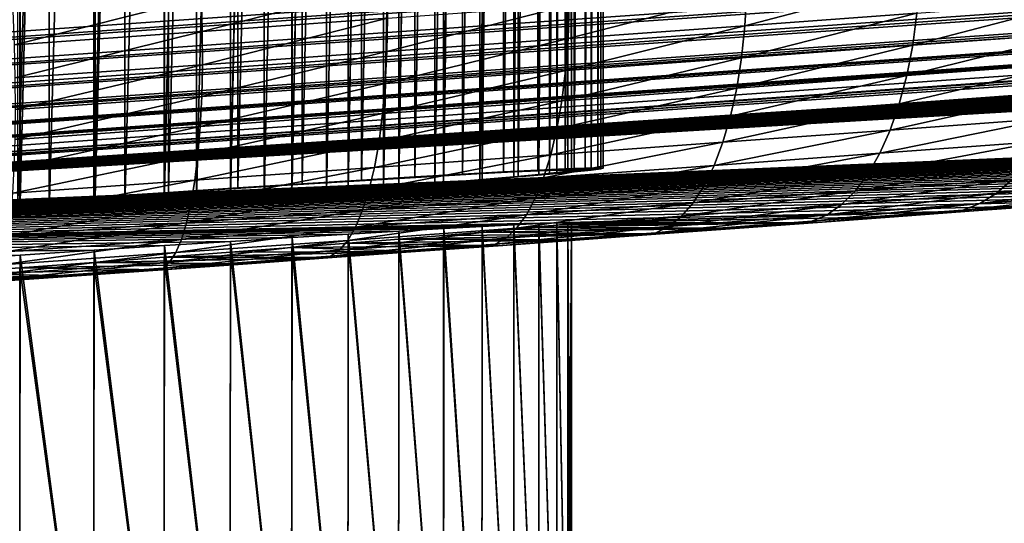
# Model space of a CAD drawing. Header units: metres. Extents: x -46 to 104, y -30 to 30.
# Tile 379 of 656: x 23.134 to 24.679, y -9.552 to -8.762. Entities that reach past the tile are written whole.
import ezdxf

# ---------------------------------------------------------------- set-up
doc = ezdxf.new("R2010")
doc.units = ezdxf.units.M
doc.layers.add('solid_26_000_502_XXX', color=7, linetype='CONTINUOUS')

msp = doc.modelspace()

# ---------------------------------------------------------------- linework, layer by layer
at = {"layer": 'solid_26_000_502_XXX'}
for points in [[(23.013302, -9.077154, 290.590576), (23.133917, -4.5, 290.640533), (23.134338, -9.06837, 290.640747)], [(23.135044, -9.048452, 293.358948), (23.133917, -4.5, 293.359467), (23.014088, -9.056498, 293.409149)], [(23.134338, -9.06837, 290.640747), (23.133917, -4.5, 290.640533), (23.249987, -4.5, 290.700958)], [(23.135044, -9.048452, 293.358948), (23.249987, -4.5, 293.299042), (23.133917, -4.5, 293.359467)], [(23.134338, -9.06837, 290.640747), (23.249987, -4.5, 290.700958), (23.250517, -9.059848, 290.701263)], [(23.251133, -9.040822, 293.29837), (23.249987, -4.5, 293.299042), (23.135044, -9.048452, 293.358948)], [(23.250517, -9.059848, 290.701263), (23.249987, -4.5, 290.700958), (23.360352, -4.5, 290.771271)], [(23.251133, -9.040822, 293.29837), (23.360352, -4.5, 293.228729), (23.249987, -4.5, 293.299042)], [(23.250517, -9.059848, 290.701263), (23.360352, -4.5, 290.771271), (23.36095, -9.051654, 290.771698)], [(23.361471, -9.033664, 293.227936), (23.360352, -4.5, 293.228729), (23.251133, -9.040822, 293.29837)], [(23.36095, -9.051654, 290.771698), (23.360352, -4.5, 290.771271), (23.464169, -4.5, 290.850922)], [(23.361471, -9.033664, 293.227936), (23.464169, -4.5, 293.149078), (23.360352, -4.5, 293.228729)], [(23.36095, -9.051654, 290.771698), (23.464169, -4.5, 290.850922), (23.464798, -9.043849, 290.85144)], [(23.465223, -9.027031, 293.148193), (23.464169, -4.5, 293.149078), (23.361471, -9.033664, 293.227936)], [(23.464798, -9.043849, 290.85144), (23.464169, -4.5, 290.850922), (23.560648, -4.5, 290.939331)], [(23.465223, -9.027031, 293.148193), (23.560648, -4.5, 293.060669), (23.464169, -4.5, 293.149078)], [(23.464798, -9.043849, 290.85144), (23.560648, -4.5, 290.939331), (23.56127, -9.036492, 290.939941)], [(23.561604, -9.020975, 293.059723), (23.560648, -4.5, 293.060669), (23.465223, -9.027031, 293.148193)], [(23.56127, -9.036492, 290.939941), (23.560648, -4.5, 290.939331), (23.649055, -4.5, 291.035797)], [(23.561604, -9.020975, 293.059723), (23.649055, -4.5, 292.964203), (23.560648, -4.5, 293.060669)], [(23.56127, -9.036492, 290.939941), (23.649055, -4.5, 291.035797), (23.649635, -9.029642, 291.036499)], [(23.649887, -9.015541, 292.963196), (23.649055, -4.5, 292.964203), (23.561604, -9.020975, 293.059723)], [(23.649635, -9.029642, 291.036499), (23.649055, -4.5, 291.035797), (23.728718, -4.5, 291.139618)], [(23.649887, -9.015541, 292.963196), (23.728718, -4.5, 292.860382), (23.649055, -4.5, 292.964203)], [(23.649635, -9.029642, 291.036499), (23.728718, -4.5, 291.139618), (23.729229, -9.023347, 291.14035)], [(23.729408, -9.01077, 292.859406), (23.728718, -4.5, 292.860382), (23.649887, -9.015541, 292.963196)], [(23.729229, -9.023347, 291.14035), (23.728718, -4.5, 291.139618), (23.799028, -4.5, 291.25)], [(23.729408, -9.01077, 292.859406), (23.799028, -4.5, 292.75), (23.728718, -4.5, 292.860382)], [(23.729229, -9.023347, 291.14035), (23.799028, -4.5, 291.25), (23.799454, -9.017657, 291.250732)], [(23.799572, -9.006697, 292.749084), (23.799028, -4.5, 292.75), (23.729408, -9.01077, 292.859406)], [(23.799454, -9.017657, 291.250732), (23.799028, -4.5, 291.25), (23.859455, -4.5, 291.366058)], [(23.799572, -9.006697, 292.749084), (23.859455, -4.5, 292.633942), (23.799028, -4.5, 292.75)], [(23.799454, -9.017657, 291.250732), (23.859455, -4.5, 291.366058), (23.859781, -9.012613, 291.36676)], [(23.859852, -9.003352, 292.633087), (23.859455, -4.5, 292.633942), (23.799572, -9.006697, 292.749084)], [(23.859781, -9.012613, 291.36676), (23.859455, -4.5, 291.366058), (23.909534, -4.5, 291.486969)], [(23.859852, -9.003352, 292.633087), (23.909534, -4.5, 292.513031), (23.859455, -4.5, 292.633942)], [(23.859781, -9.012613, 291.36676), (23.909534, -4.5, 291.486969), (23.909761, -9.008254, 291.487579)], [(23.909798, -9.000762, 292.512329), (23.909534, -4.5, 292.513031), (23.859852, -9.003352, 292.633087)], [(23.909761, -9.008254, 291.487579), (23.909534, -4.5, 291.486969), (23.948885, -4.5, 291.611755)], [(23.909798, -9.000762, 292.512329), (23.948885, -4.5, 292.388245), (23.909534, -4.5, 292.513031)], [(23.909761, -9.008254, 291.487579), (23.948885, -4.5, 291.611755), (23.949022, -9.004613, 291.612274)], [(23.949038, -8.998944, 292.387665), (23.948885, -4.5, 292.388245), (23.909798, -9.000762, 292.512329)], [(23.949022, -9.004613, 291.612274), (23.948885, -4.5, 291.611755), (23.977211, -4.5, 291.739532)], [(23.949038, -8.998944, 292.387665), (23.977211, -4.5, 292.260468), (23.948885, -4.5, 292.388245)], [(23.949022, -9.004613, 291.612274), (23.977211, -4.5, 291.739532), (23.977274, -9.001716, 291.739868)], [(23.97728, -8.997912, 292.260101), (23.977211, -4.5, 292.260468), (23.949038, -8.998944, 292.387665)], [(23.977274, -9.001716, 291.739868), (23.977211, -4.5, 291.739532), (23.994291, -4.5, 291.869263)], [(23.97728, -8.997912, 292.260101), (23.994291, -4.5, 292.130737), (23.977211, -4.5, 292.260468)], [(23.977274, -9.001716, 291.739868), (23.994291, -4.5, 291.869263), (23.994308, -8.999583, 291.869446)], [(23.994308, -8.997675, 292.130554), (23.994291, -4.5, 292.130737), (23.97728, -8.997912, 292.260101)], [(23.994308, -8.999583, 291.869446), (23.994291, -4.5, 291.869263), (24, -4.5, 292)], [(24, -8.998234, 292), (24, -4.5, 292), (23.994291, -4.5, 292.130737)], [(24, -8.998234, 292), (23.994291, -4.5, 292.130737), (23.994308, -8.997675, 292.130554)], [(23.994308, -8.999583, 291.869446), (24, -4.5, 292), (24, -8.998234, 292)], [(23.056019, -9.074457, 290.553162), (23.179398, -4.7, 290.606842), (23.05547, -4.7, 290.552948)], [(23.056019, -9.074457, 290.553162), (23.180155, -9.065429, 290.607208), (23.179398, -4.7, 290.606842)], [(23.131371, -9.048294, 293.415588), (23.130442, -4.7, 293.415985), (23.251379, -4.7, 293.355713)], [(23.25242, -9.040318, 293.355133), (23.131371, -9.048294, 293.415588), (23.251379, -4.7, 293.355713)], [(23.180155, -9.065429, 290.607208), (23.298384, -4.7, 290.671448), (23.179398, -4.7, 290.606842)], [(23.180155, -9.065429, 290.607208), (23.299082, -9.056685, 290.671844), (23.298384, -4.7, 290.671448)], [(23.25242, -9.040318, 293.355133), (23.251379, -4.7, 293.355713), (23.366821, -4.7, 293.284973)], [(23.367708, -9.032818, 293.284363), (23.25242, -9.040318, 293.355133), (23.366821, -4.7, 293.284973)], [(23.299082, -9.056685, 290.671844), (23.411068, -4.7, 290.746033), (23.298384, -4.7, 290.671448)], [(23.299082, -9.056685, 290.671844), (23.411892, -9.048294, 290.746613), (23.411068, -4.7, 290.746033)], [(23.367708, -9.032818, 293.284363), (23.366821, -4.7, 293.284973), (23.475447, -4.7, 293.20459)], [(23.47636, -9.02585, 293.203827), (23.367708, -9.032818, 293.284363), (23.475447, -4.7, 293.20459)], [(23.411892, -9.048294, 290.746613), (23.516827, -4.7, 290.830139), (23.411068, -4.7, 290.746033)], [(23.411892, -9.048294, 290.746613), (23.517725, -9.040318, 290.830933), (23.516827, -4.7, 290.830139)], [(23.47636, -9.02585, 293.203827), (23.475447, -4.7, 293.20459), (23.576658, -4.7, 293.115051)], [(23.577553, -9.019468, 293.114166), (23.47636, -9.02585, 293.203827), (23.576658, -4.7, 293.115051)], [(23.517725, -9.040318, 290.830933), (23.615036, -4.7, 290.92334), (23.516827, -4.7, 290.830139)], [(23.517725, -9.040318, 290.830933), (23.61578, -9.032818, 290.924103), (23.615036, -4.7, 290.92334)], [(23.577553, -9.019468, 293.114166), (23.576658, -4.7, 293.115051), (23.669857, -4.7, 293.016815)], [(23.670525, -9.01372, 293.016052), (23.577553, -9.019468, 293.114166), (23.669857, -4.7, 293.016815)], [(23.61578, -9.032818, 290.924103), (23.704576, -4.7, 291.024567), (23.615036, -4.7, 290.92334)], [(23.61578, -9.032818, 290.924103), (23.705317, -9.02585, 291.025482), (23.704576, -4.7, 291.024567)], [(23.670525, -9.01372, 293.016052), (23.669857, -4.7, 293.016815), (23.753977, -4.7, 292.911072)], [(23.754574, -9.008648, 292.910248), (23.670525, -9.01372, 293.016052), (23.753977, -4.7, 292.911072)], [(23.705317, -9.02585, 291.025482), (23.78496, -4.7, 291.133179), (23.704576, -4.7, 291.024567)], [(23.705317, -9.02585, 291.025482), (23.785656, -9.019468, 291.134216), (23.78496, -4.7, 291.133179)], [(23.754574, -9.008648, 292.910248), (23.753977, -4.7, 292.911072), (23.828566, -4.7, 292.79837)], [(23.829073, -9.004291, 292.797546), (23.754574, -9.008648, 292.910248), (23.828566, -4.7, 292.79837)], [(23.785656, -9.019468, 291.134216), (23.855703, -4.7, 291.248627), (23.78496, -4.7, 291.133179)], [(23.785656, -9.019468, 291.134216), (23.856195, -9.01372, 291.249512), (23.855703, -4.7, 291.248627)], [(23.829073, -9.004291, 292.797546), (23.828566, -4.7, 292.79837), (23.893169, -4.7, 292.679413)], [(23.893461, -9.000681, 292.678802), (23.829073, -9.004291, 292.797546), (23.893169, -4.7, 292.679413)], [(23.856195, -9.01372, 291.249512), (23.915995, -4.7, 291.369568), (23.855703, -4.7, 291.248627)], [(23.856195, -9.01372, 291.249512), (23.916409, -9.008648, 291.370483), (23.915995, -4.7, 291.369568)], [(23.893461, -9.000681, 292.678802), (23.893169, -4.7, 292.679413), (23.94705, -4.7, 292.555481)], [(23.94726, -8.997845, 292.554932), (23.893461, -9.000681, 292.678802), (23.94705, -4.7, 292.555481)], [(23.916409, -9.008648, 291.370483), (23.965527, -4.7, 291.4953), (23.915995, -4.7, 291.369568)], [(23.916409, -9.008648, 291.370483), (23.965847, -9.004291, 291.496216), (23.965527, -4.7, 291.4953)], [(23.94726, -8.997845, 292.554932), (23.94705, -4.7, 292.555481), (23.989931, -4.7, 292.427307)], [(23.990067, -8.995804, 292.426849), (23.94726, -8.997845, 292.554932), (23.989931, -4.7, 292.427307)], [(23.965847, -9.004291, 291.496216), (24.003979, -4.7, 291.625092), (23.965527, -4.7, 291.4953)], [(23.965847, -9.004291, 291.496216), (24.004141, -9.000681, 291.625763), (24.003979, -4.7, 291.625092)], [(23.990067, -8.995804, 292.426849), (23.989931, -4.7, 292.427307), (24.021538, -4.7, 292.295654)], [(24.021561, -8.994574, 292.295563), (23.990067, -8.995804, 292.426849), (24.021538, -4.7, 292.295654)], [(24.004141, -9.000681, 291.625763), (24.030916, -4.7, 291.757538), (24.003979, -4.7, 291.625092)], [(24.004141, -9.000681, 291.625763), (24.031008, -8.997845, 291.758118), (24.030916, -4.7, 291.757538)], [(24.021561, -8.994574, 292.295563), (24.021538, -4.7, 292.295654), (24.04151, -4.7, 292.162018)], [(24.04151, -8.994163, 292.162018), (24.021561, -8.994574, 292.295563), (24.04151, -4.7, 292.162018)], [(24.031008, -8.997845, 291.758118), (24.046219, -4.7, 291.891785), (24.030916, -4.7, 291.757538)], [(24.031008, -8.997845, 291.758118), (24.046253, -8.995804, 291.892273), (24.046219, -4.7, 291.891785)], [(24.04151, -8.994163, 292.162018), (24.04151, -4.7, 292.162018), (24.049763, -4.7, 292.02713)], [(24.049761, -8.994574, 292.027252), (24.04151, -8.994163, 292.162018), (24.049763, -4.7, 292.02713)], [(24.046253, -8.995804, 291.892273), (24.049763, -4.7, 292.02713), (24.046219, -4.7, 291.891785)], [(24.046253, -8.995804, 291.892273), (24.049761, -8.994574, 292.027252), (24.049763, -4.7, 292.02713)], [(20.549871, -8.760135, 315.411865), (20.551447, -8.776664, 315.407928), (53.894402, -6.415613, 318.916534)], [(20.551447, -8.776664, 315.407928), (53.899765, -6.46936, 318.901489), (53.894402, -6.415613, 318.916534)], [(20.551447, -8.776664, 315.407928), (20.555231, -8.813882, 315.39682), (53.899765, -6.46936, 318.901489)], [(20.555231, -8.813882, 315.39682), (20.55682, -8.828589, 315.391541), (53.899765, -6.46936, 318.901489)], [(20.55682, -8.828589, 315.391541), (53.905602, -6.521037, 318.880524), (53.899765, -6.46936, 318.901489)], [(20.55682, -8.828589, 315.391541), (20.561068, -8.865559, 315.375854), (53.905602, -6.521037, 318.880524)], [(20.561068, -8.865559, 315.375854), (20.56263, -8.878366, 315.369598), (53.905602, -6.521037, 318.880524)], [(20.56263, -8.878366, 315.369598), (53.911839, -6.569991, 318.853912), (53.905602, -6.521037, 318.880524)], [(20.56263, -8.878366, 315.369598), (20.567308, -8.914513, 315.349243), (53.911839, -6.569991, 318.853912)], [(20.567308, -8.914513, 315.349243), (20.568802, -8.925397, 315.342316), (53.911839, -6.569991, 318.853912)], [(20.568802, -8.925397, 315.342316), (53.918404, -6.615608, 318.82196), (53.911839, -6.569991, 318.853912)], [(20.568802, -8.925397, 315.342316), (20.573872, -8.960131, 315.317322), (53.918404, -6.615608, 318.82196)], [(20.573872, -8.960131, 315.317322), (20.575266, -8.969121, 315.310059), (53.918404, -6.615608, 318.82196)], [(20.575266, -8.969121, 315.310059), (53.925209, -6.657315, 318.785126), (53.918404, -6.615608, 318.82196)], [(20.575266, -8.969121, 315.310059), (20.580677, -9.001837, 315.280457), (53.925209, -6.657315, 318.785126)], [(20.580677, -9.001837, 315.280457), (20.581944, -9.009012, 315.273224), (53.925209, -6.657315, 318.785126)], [(20.581944, -9.009012, 315.273224), (53.932171, -6.694587, 318.743805), (53.925209, -6.657315, 318.785126)], [(20.581944, -9.009012, 315.273224), (20.587639, -9.039108, 315.239166), (53.932171, -6.694587, 318.743805)], [(20.587639, -9.039108, 315.239166), (20.588755, -9.044595, 315.232208), (53.932171, -6.694587, 318.743805)], [(20.588755, -9.044595, 315.232208), (53.939201, -6.726954, 318.698578), (53.932171, -6.694587, 318.743805)], [(20.588755, -9.044595, 315.232208), (20.594671, -9.071476, 315.193909), (53.939201, -6.726954, 318.698578)], [(20.594671, -9.071476, 315.193909), (20.595619, -9.075441, 315.187531), (53.939201, -6.726954, 318.698578)], [(20.595619, -9.075441, 315.187531), (53.946213, -6.754011, 318.649963), (53.939201, -6.726954, 318.698578)], [(20.595619, -9.075441, 315.187531), (20.601683, -9.098532, 315.145294), (53.946213, -6.754011, 318.649963)], [(20.601683, -9.098532, 315.145294), (20.602451, -9.101183, 315.13974), (53.946213, -6.754011, 318.649963)], [(20.602451, -9.101183, 315.13974), (53.953117, -6.775416, 318.598602), (53.946213, -6.754011, 318.649963)], [(20.602451, -9.101183, 315.13974), (20.608585, -9.119937, 315.093933), (53.953117, -6.775416, 318.598602)], [(20.608585, -9.119937, 315.093933), (20.609173, -9.121511, 315.089386), (53.953117, -6.775416, 318.598602)], [(20.609173, -9.121511, 315.089386), (53.959827, -6.790901, 318.545135), (53.953117, -6.775416, 318.598602)], [(20.609173, -9.121511, 315.089386), (20.615704, -9.136184, 315.037079), (53.959827, -6.790901, 318.545135)], [(20.615704, -9.136184, 315.037079), (20.621962, -9.145024, 314.983459), (53.959827, -6.790901, 318.545135)], [(20.621962, -9.145024, 314.983459), (53.966255, -6.800271, 318.490204), (53.959827, -6.790901, 318.545135)], [(20.621962, -9.145024, 314.983459), (20.627794, -9.147927, 314.929901), (53.966255, -6.800271, 318.490204)], [(53.966255, -6.800271, 318.490204), (20.627794, -9.147927, 314.929901), (53.972324, -6.803407, 318.43457)], [(20.627794, -9.147927, 314.929901), (26.515778, -8.76333, 311.526733), (54.390438, -6.803407, 314.456482)], [(53.972324, -6.803407, 318.43457), (20.627794, -9.147927, 314.929901), (54.390438, -6.803407, 314.456482)], [(24.272505, -8.771157, 287.896301), (24.275517, -8.718885, 287.880432), (24.546427, -8.699117, 288.007477)], [(24.542398, -8.751463, 288.022888), (24.272505, -8.771157, 287.896301), (24.546427, -8.699117, 288.007477)], [(23.420729, -8.780297, 287.611298), (23.419258, -8.726769, 287.600067), (23.710669, -8.705986, 287.670807)], [(23.711424, -8.759565, 287.681885), (23.420729, -8.780297, 287.611298), (23.710669, -8.705986, 287.670807)], [(23.125986, -8.801168, 287.560242), (23.123793, -8.747691, 287.548859), (23.419258, -8.726769, 287.600067)], [(23.420729, -8.780297, 287.611298), (23.125986, -8.801168, 287.560242), (23.419258, -8.726769, 287.600067)], [(23.994806, -8.791261, 287.787994), (23.996775, -8.739064, 287.771729), (24.275517, -8.718885, 287.880432)], [(24.272505, -8.771157, 287.896301), (23.994806, -8.791261, 287.787994), (24.275517, -8.718885, 287.880432)], [(23.710524, -8.811686, 287.698486), (23.711424, -8.759565, 287.681885), (23.996775, -8.739064, 287.771729)], [(23.994806, -8.791261, 287.787994), (23.710524, -8.811686, 287.698486), (23.996775, -8.739064, 287.771729)], [(24.53569, -8.8018, 288.043243), (24.542398, -8.751463, 288.022888), (24.80327, -8.732265, 288.167206)], [(24.795256, -8.782699, 288.186859), (24.53569, -8.8018, 288.043243), (24.80327, -8.732265, 288.167206)], [(23.420918, -8.832339, 287.628174), (23.420729, -8.780297, 287.611298), (23.711424, -8.759565, 287.681885)], [(23.710524, -8.811686, 287.698486), (23.420918, -8.832339, 287.628174), (23.711424, -8.759565, 287.681885)], [(24.267147, -8.821396, 287.917297), (24.272505, -8.771157, 287.896301), (24.542398, -8.751463, 288.022888)], [(24.53569, -8.8018, 288.043243), (24.267147, -8.821396, 287.917297), (24.542398, -8.751463, 288.022888)], [(20.627794, -9.147927, 314.929901), (26.362225, -8.774171, 311.504517), (26.515778, -8.76333, 311.526733)], [(20.627794, -9.147927, 314.929901), (26.209709, -8.785028, 311.470215), (26.362225, -8.774171, 311.504517)], [(23.990839, -8.841398, 287.80954), (23.994806, -8.791261, 287.787994), (24.272505, -8.771157, 287.896301)], [(24.267147, -8.821396, 287.917297), (23.990839, -8.841398, 287.80954), (24.272505, -8.771157, 287.896301)], [(20.627794, -9.147927, 314.929901), (26.059566, -8.795809, 311.423798), (26.209709, -8.785028, 311.470215)], [(23.127279, -8.853132, 287.577301), (23.125986, -8.801168, 287.560242), (23.420729, -8.780297, 287.611298)], [(23.420918, -8.832339, 287.628174), (23.127279, -8.853132, 287.577301), (23.420729, -8.780297, 287.611298)], [(23.707979, -8.861721, 287.72049), (23.710524, -8.811686, 287.698486), (23.994806, -8.791261, 287.787994)], [(23.990839, -8.841398, 287.80954), (23.707979, -8.861721, 287.72049), (23.994806, -8.791261, 287.787994)], [(24.526382, -8.849524, 288.068329), (24.53569, -8.8018, 288.043243), (24.795256, -8.782699, 288.186859)], [(24.78433, -8.830543, 288.21106), (24.526382, -8.849524, 288.068329), (24.795256, -8.782699, 288.186859)], [(20.627794, -9.147927, 314.929901), (25.913067, -8.806422, 311.36554), (26.059566, -8.795809, 311.423798)], [(20.627794, -9.147927, 314.929901), (25.771431, -8.816782, 311.295807), (25.913067, -8.806422, 311.36554)], [(24.25951, -8.868999, 287.943176), (24.267147, -8.821396, 287.917297), (24.53569, -8.8018, 288.043243)], [(24.526382, -8.849524, 288.068329), (24.25951, -8.868999, 287.943176), (24.53569, -8.8018, 288.043243)], [(20.627794, -9.147927, 314.929901), (25.635841, -8.826801, 311.215179), (25.771431, -8.816782, 311.295807)], [(23.419823, -8.882272, 287.650513), (23.420918, -8.832339, 287.628174), (23.710524, -8.811686, 287.698486)], [(23.707979, -8.861721, 287.72049), (23.419823, -8.882272, 287.650513), (23.710524, -8.811686, 287.698486)], [(23.984922, -8.888877, 287.83609), (23.990839, -8.841398, 287.80954), (24.267147, -8.821396, 287.917297)], [(24.25951, -8.868999, 287.943176), (23.984922, -8.888877, 287.83609), (24.267147, -8.821396, 287.917297)], [(20.627794, -9.147927, 314.929901), (25.507198, -8.836411, 311.124268), (25.635841, -8.826801, 311.215179)], [(20.627794, -9.147927, 314.929901), (25.386179, -8.845564, 311.023621), (25.507198, -8.836411, 311.124268)], [(23.127655, -8.90296, 287.599915), (23.127279, -8.853132, 287.577301), (23.420918, -8.832339, 287.628174)], [(23.419823, -8.882272, 287.650513), (23.127655, -8.90296, 287.599915), (23.420918, -8.832339, 287.628174)], [(24.514585, -8.894066, 288.097839), (24.526382, -8.849524, 288.068329), (24.78433, -8.830543, 288.21106)], [(24.770628, -8.875224, 288.239502), (24.514585, -8.894066, 288.097839), (24.78433, -8.830543, 288.21106)], [(20.627794, -9.147927, 314.929901), (25.273434, -8.854208, 310.913696), (25.386179, -8.845564, 311.023621)], [(20.627794, -9.147927, 314.929901), (25.169645, -8.862291, 310.795197), (25.273434, -8.854208, 310.913696)], [(23.703823, -8.909073, 287.747589), (23.707979, -8.861721, 287.72049), (23.990839, -8.841398, 287.80954)], [(23.984922, -8.888877, 287.83609), (23.703823, -8.909073, 287.747589), (23.990839, -8.841398, 287.80954)], [(24.249685, -8.913396, 287.973602), (24.25951, -8.868999, 287.943176), (24.526382, -8.849524, 288.068329)], [(24.514585, -8.894066, 288.097839), (24.249685, -8.913396, 287.973602), (24.526382, -8.849524, 288.068329)], [(20.627794, -9.147927, 314.929901), (25.07551, -8.869761, 310.668915), (25.169645, -8.862291, 310.795197)], [(20.627794, -9.147927, 314.929901), (24.99168, -8.876564, 310.535767), (25.07551, -8.869761, 310.668915)], [(23.417458, -8.929496, 287.67804), (23.419823, -8.882272, 287.650513), (23.707979, -8.861721, 287.72049)], [(23.703823, -8.909073, 287.747589), (23.417458, -8.929496, 287.67804), (23.707979, -8.861721, 287.72049)], [(23.977125, -8.933128, 287.86731), (23.984922, -8.888877, 287.83609), (24.25951, -8.868999, 287.943176)], [(24.249685, -8.913396, 287.973602), (23.977125, -8.933128, 287.86731), (24.25951, -8.868999, 287.943176)], [(20.627794, -9.147927, 314.929901), (24.918642, -8.882662, 310.396515), (24.99168, -8.876564, 310.535767)], [(20.627794, -9.147927, 314.929901), (24.856728, -8.888024, 310.251892), (24.918642, -8.882662, 310.396515)], [(23.127108, -8.950056, 287.627747), (23.127655, -8.90296, 287.599915), (23.419823, -8.882272, 287.650513)], [(23.417458, -8.929496, 287.67804), (23.127108, -8.950056, 287.627747), (23.419823, -8.882272, 287.650513)], [(24.500441, -8.934891, 288.131409), (24.514585, -8.894066, 288.097839), (24.770628, -8.875224, 288.239502)], [(24.754311, -8.916209, 288.271881), (24.500441, -8.934891, 288.131409), (24.770628, -8.875224, 288.239502)], [(20.627794, -9.147927, 314.929901), (24.806311, -8.892621, 310.102722), (24.856728, -8.888024, 310.251892)], [(20.627794, -9.147927, 314.929901), (24.767794, -8.896416, 309.949951), (24.806311, -8.892621, 310.102722)], [(20.627794, -9.147927, 314.929901), (24.741442, -8.899382, 309.794891), (24.767794, -8.896416, 309.949951)], [(20.627794, -9.147927, 314.929901), (24.727392, -8.9015, 309.638794), (24.741442, -8.899382, 309.794891)], [(23.698101, -8.953175, 287.779449), (23.703823, -8.909073, 287.747589), (23.984922, -8.888877, 287.83609)], [(23.977125, -8.933128, 287.86731), (23.698101, -8.953175, 287.779449), (23.984922, -8.888877, 287.83609)], [(24.237789, -8.954057, 288.00824), (24.249685, -8.913396, 287.973602), (24.514585, -8.894066, 288.097839)], [(24.500441, -8.934891, 288.131409), (24.237789, -8.954057, 288.00824), (24.514585, -8.894066, 288.097839)], [(20.627794, -9.147927, 314.929901), (24.725618, -8.902762, 309.482941), (24.727392, -8.9015, 309.638794)], [(20.627794, -9.147927, 314.929901), (24.73579, -8.903183, 309.328644), (24.725618, -8.902762, 309.482941)], [(20.627794, -9.147927, 314.929901), (26.512775, -8.903183, 292.421753), (24.73579, -8.903183, 309.328644)], [(20.627794, -9.147927, 314.929901), (26.531858, -8.90382, 292.153046), (26.512775, -8.903183, 292.421753)], [(20.627794, -9.147927, 314.929901), (26.534624, -8.904616, 292.017792), (26.531858, -8.90382, 292.153046)], [(20.627794, -9.147927, 314.929901), (26.532825, -8.905733, 291.882111), (26.534624, -8.904616, 292.017792)], [(20.627794, -9.147927, 314.929901), (26.526392, -8.907173, 291.746368), (26.532825, -8.905733, 291.882111)], [(20.627794, -9.147927, 314.929901), (26.515335, -8.908934, 291.610626), (26.526392, -8.907173, 291.746368)], [(20.627794, -9.147927, 314.929901), (26.499624, -8.911016, 291.47522), (26.515335, -8.908934, 291.610626)], [(20.627794, -9.147927, 314.929901), (26.479282, -8.913418, 291.34021), (26.499624, -8.911016, 291.47522)], [(20.627794, -9.147927, 314.929901), (26.454334, -8.916134, 291.205963), (26.479282, -8.913418, 291.34021)], [(20.627794, -9.147927, 314.929901), (26.424801, -8.919164, 291.07251), (26.454334, -8.916134, 291.205963)], [(23.413851, -8.973447, 287.710449), (23.417458, -8.929496, 287.67804), (23.703823, -8.909073, 287.747589)], [(23.698101, -8.953175, 287.779449), (23.413851, -8.973447, 287.710449), (23.703823, -8.909073, 287.747589)], [(23.967541, -8.973621, 287.902832), (23.977125, -8.933128, 287.86731), (24.249685, -8.913396, 287.973602)], [(24.237789, -8.954057, 288.00824), (23.967541, -8.973621, 287.902832), (24.249685, -8.913396, 287.973602)], [(24.484119, -8.97151, 288.16864), (24.500441, -8.934891, 288.131409), (24.754311, -8.916209, 288.271881)], [(24.735573, -8.953006, 288.30777), (24.484119, -8.97151, 288.16864), (24.754311, -8.916209, 288.271881)], [(20.627794, -9.147927, 314.929901), (26.39073, -8.9225, 290.940216), (26.424801, -8.919164, 291.07251)], [(20.627794, -9.147927, 314.929901), (26.352146, -8.926141, 290.809113), (26.39073, -8.9225, 290.940216)], [(20.627794, -9.147927, 314.929901), (26.309147, -8.930079, 290.679535), (26.352146, -8.926141, 290.809113)], [(20.627794, -9.147927, 314.929901), (26.261738, -8.934312, 290.551422), (26.309147, -8.930079, 290.679535)], [(23.125645, -8.993855, 287.660522), (23.127108, -8.950056, 287.627747), (23.417458, -8.929496, 287.67804)], [(23.413851, -8.973447, 287.710449), (23.125645, -8.993855, 287.660522), (23.417458, -8.929496, 287.67804)], [(20.627794, -9.147927, 314.929901), (26.21002, -8.938832, 290.42511), (26.261738, -8.934312, 290.551422)], [(20.627794, -9.147927, 314.929901), (26.153997, -8.943639, 290.300537), (26.21002, -8.938832, 290.42511)], [(20.627794, -9.147927, 314.929901), (26.09376, -8.948724, 290.178009), (26.153997, -8.943639, 290.300537)], [(23.690886, -8.993498, 287.815735), (23.698101, -8.953175, 287.779449), (23.977125, -8.933128, 287.86731)], [(23.967541, -8.973621, 287.902832), (23.690886, -8.993498, 287.815735), (23.977125, -8.933128, 287.86731)], [(24.223965, -8.990494, 288.046631), (24.237789, -8.954057, 288.00824), (24.500441, -8.934891, 288.131409)], [(24.484119, -8.97151, 288.16864), (24.223965, -8.990494, 288.046631), (24.500441, -8.934891, 288.131409)], [(20.627794, -9.147927, 314.929901), (26.029316, -8.954086, 290.057495), (26.09376, -8.948724, 290.178009)], [(20.627794, -9.147927, 314.929901), (25.96081, -8.959714, 289.939301), (26.029316, -8.954086, 290.057495)], [(20.627794, -9.147927, 314.929901), (25.888241, -8.965608, 289.823364), (25.96081, -8.959714, 289.939301)], [(23.409046, -9.013598, 287.747284), (23.413851, -8.973447, 287.710449), (23.698101, -8.953175, 287.779449)], [(23.690886, -8.993498, 287.815735), (23.409046, -9.013598, 287.747284), (23.698101, -8.953175, 287.779449)], [(23.956287, -9.009872, 287.94223), (23.967541, -8.973621, 287.902832), (24.237789, -8.954057, 288.00824)], [(24.223965, -8.990494, 288.046631), (23.956287, -9.009872, 287.94223), (24.237789, -8.954057, 288.00824)], [(24.465815, -9.003486, 288.209106), (24.484119, -8.97151, 288.16864), (24.735573, -8.953006, 288.30777)], [(24.714642, -8.985175, 288.346771), (24.465815, -9.003486, 288.209106), (24.735573, -8.953006, 288.30777)], [(20.627794, -9.147927, 314.929901), (25.811789, -8.971753, 289.710052), (25.888241, -8.965608, 289.823364)], [(20.627794, -9.147927, 314.929901), (25.731453, -8.978149, 289.599335), (25.811789, -8.971753, 289.710052)], [(20.627794, -9.147927, 314.929901), (25.647421, -8.984781, 289.491516), (25.731453, -8.978149, 289.599335)], [(23.123283, -9.033834, 287.697784), (23.125645, -8.993855, 287.660522), (23.413851, -8.973447, 287.710449)], [(23.409046, -9.013598, 287.747284), (23.123283, -9.033834, 287.697784), (23.413851, -8.973447, 287.710449)], [(23.682261, -9.02956, 287.855957), (23.690886, -8.993498, 287.815735), (23.967541, -8.973621, 287.902832)], [(23.956287, -9.009872, 287.94223), (23.682261, -9.02956, 287.855957), (23.967541, -8.973621, 287.902832)], [(24.208378, -9.022271, 288.088348), (24.223965, -8.990494, 288.046631), (24.484119, -8.97151, 288.16864)], [(24.465815, -9.003486, 288.209106), (24.208378, -9.022271, 288.088348), (24.484119, -8.97151, 288.16864)], [(20.627794, -9.147927, 314.929901), (25.559689, -8.99165, 289.386536), (25.647421, -8.984781, 289.491516)], [(20.627794, -9.147927, 314.929901), (25.468475, -8.998737, 289.284668), (25.559689, -8.99165, 289.386536)], [(23.403101, -9.049469, 287.788177), (23.409046, -9.013598, 287.747284), (23.690886, -8.993498, 287.815735)], [(23.682261, -9.02956, 287.855957), (23.403101, -9.049469, 287.788177), (23.690886, -8.993498, 287.815735)], [(23.943495, -9.041447, 287.985046), (23.956287, -9.009872, 287.94223), (24.223965, -8.990494, 288.046631)], [(24.208378, -9.022271, 288.088348), (23.943495, -9.041447, 287.985046), (24.223965, -8.990494, 288.046631)], [(24.445747, -9.030434, 288.252289), (24.465815, -9.003486, 288.209106), (24.714642, -8.985175, 288.346771)], [(24.691765, -9.012329, 288.388397), (24.445747, -9.030434, 288.252289), (24.714642, -8.985175, 288.346771)], [(20.627794, -9.147927, 314.929901), (25.373775, -9.006045, 289.185944), (25.468475, -8.998737, 289.284668)], [(20.627794, -9.147927, 314.929901), (25.275812, -9.013556, 289.090546), (25.373775, -9.006045, 289.185944)], [(23.729408, -9.01077, 292.859406), (23.670525, -9.01372, 293.016052), (23.754574, -9.008648, 292.910248)], [(23.799572, -9.006697, 292.749084), (23.729408, -9.01077, 292.859406), (23.754574, -9.008648, 292.910248)], [(23.799572, -9.006697, 292.749084), (23.754574, -9.008648, 292.910248), (23.829073, -9.004291, 292.797546)], [(23.859852, -9.003352, 292.633087), (23.799572, -9.006697, 292.749084), (23.829073, -9.004291, 292.797546)], [(23.859852, -9.003352, 292.633087), (23.829073, -9.004291, 292.797546), (23.893461, -9.000681, 292.678802)], [(23.859781, -9.012613, 291.36676), (23.916409, -9.008648, 291.370483), (23.856195, -9.01372, 291.249512)], [(23.859781, -9.012613, 291.36676), (23.909761, -9.008254, 291.487579), (23.916409, -9.008648, 291.370483)], [(23.909798, -9.000762, 292.512329), (23.859852, -9.003352, 292.633087), (23.893461, -9.000681, 292.678802)], [(23.949038, -8.998944, 292.387665), (23.893461, -9.000681, 292.678802), (23.94726, -8.997845, 292.554932)], [(23.949038, -8.998944, 292.387665), (23.909798, -9.000762, 292.512329), (23.893461, -9.000681, 292.678802)], [(23.909761, -9.008254, 291.487579), (23.949022, -9.004613, 291.612274), (23.916409, -9.008648, 291.370483)], [(23.949022, -9.004613, 291.612274), (23.965847, -9.004291, 291.496216), (23.916409, -9.008648, 291.370483)], [(23.994308, -8.997675, 292.130554), (23.94726, -8.997845, 292.554932), (23.990067, -8.995804, 292.426849)], [(23.994308, -8.997675, 292.130554), (23.97728, -8.997912, 292.260101), (23.94726, -8.997845, 292.554932)], [(23.97728, -8.997912, 292.260101), (23.949038, -8.998944, 292.387665), (23.94726, -8.997845, 292.554932)], [(23.949022, -9.004613, 291.612274), (23.977274, -9.001716, 291.739868), (23.965847, -9.004291, 291.496216)], [(23.977274, -9.001716, 291.739868), (24.004141, -9.000681, 291.625763), (23.965847, -9.004291, 291.496216)], [(23.977274, -9.001716, 291.739868), (23.994308, -8.999583, 291.869446), (24.004141, -9.000681, 291.625763)], [(24.046253, -8.995804, 291.892273), (23.990067, -8.995804, 292.426849), (24.021561, -8.994574, 292.295563)], [(24.031008, -8.997845, 291.758118), (23.990067, -8.995804, 292.426849), (24.046253, -8.995804, 291.892273)], [(23.994308, -8.997675, 292.130554), (23.990067, -8.995804, 292.426849), (24.031008, -8.997845, 291.758118)], [(24, -8.998234, 292), (23.994308, -8.997675, 292.130554), (24.031008, -8.997845, 291.758118)], [(23.994308, -8.999583, 291.869446), (24, -8.998234, 292), (24.004141, -9.000681, 291.625763)], [(24, -8.998234, 292), (24.031008, -8.997845, 291.758118), (24.004141, -9.000681, 291.625763)], [(24.049761, -8.994574, 292.027252), (24.021561, -8.994574, 292.295563), (24.04151, -8.994163, 292.162018)], [(24.046253, -8.995804, 291.892273), (24.021561, -8.994574, 292.295563), (24.049761, -8.994574, 292.027252)], [(24.191216, -9.049007, 288.132904), (24.208378, -9.022271, 288.088348), (24.465815, -9.003486, 288.209106)], [(24.445747, -9.030434, 288.252289), (24.191216, -9.049007, 288.132904), (24.465815, -9.003486, 288.209106)], [(24.667217, -9.034145, 288.432159), (24.691765, -9.012329, 288.388397), (24.928177, -8.994776, 288.540649)], [(24.900789, -9.016803, 288.582611), (24.667217, -9.034145, 288.432159), (24.928177, -8.994776, 288.540649)], [(20.627794, -9.147927, 314.929901), (25.174576, -9.021268, 288.998505), (25.275812, -9.013556, 289.090546)], [(20.627794, -9.147927, 314.929901), (25.070297, -9.029167, 288.910004), (25.174576, -9.021268, 288.998505)], [(23.120054, -9.069511, 287.739136), (23.123283, -9.033834, 287.697784), (23.409046, -9.013598, 287.747284)], [(23.403101, -9.049469, 287.788177), (23.120054, -9.069511, 287.739136), (23.409046, -9.013598, 287.747284)], [(23.561604, -9.020975, 293.059723), (23.465223, -9.027031, 293.148193), (23.47636, -9.02585, 293.203827)], [(23.561604, -9.020975, 293.059723), (23.47636, -9.02585, 293.203827), (23.577553, -9.019468, 293.114166)], [(23.649887, -9.015541, 292.963196), (23.561604, -9.020975, 293.059723), (23.577553, -9.019468, 293.114166)], [(23.649887, -9.015541, 292.963196), (23.577553, -9.019468, 293.114166), (23.670525, -9.01372, 293.016052)], [(23.649635, -9.029642, 291.036499), (23.729229, -9.023347, 291.14035), (23.705317, -9.02585, 291.025482)], [(23.729408, -9.01077, 292.859406), (23.649887, -9.015541, 292.963196), (23.670525, -9.01372, 293.016052)], [(23.672331, -9.060928, 287.899689), (23.682261, -9.02956, 287.855957), (23.956287, -9.009872, 287.94223)], [(23.943495, -9.041447, 287.985046), (23.672331, -9.060928, 287.899689), (23.956287, -9.009872, 287.94223)], [(23.729229, -9.023347, 291.14035), (23.785656, -9.019468, 291.134216), (23.705317, -9.02585, 291.025482)], [(23.729229, -9.023347, 291.14035), (23.799454, -9.017657, 291.250732), (23.785656, -9.019468, 291.134216)], [(23.799454, -9.017657, 291.250732), (23.856195, -9.01372, 291.249512), (23.785656, -9.019468, 291.134216)], [(23.799454, -9.017657, 291.250732), (23.859781, -9.012613, 291.36676), (23.856195, -9.01372, 291.249512)], [(23.929319, -9.067966, 288.030762), (23.943495, -9.041447, 287.985046), (24.208378, -9.022271, 288.088348)], [(24.191216, -9.049007, 288.132904), (23.929319, -9.067966, 288.030762), (24.208378, -9.022271, 288.088348)], [(24.424156, -9.052032, 288.297668), (24.445747, -9.030434, 288.252289), (24.691765, -9.012329, 288.388397)], [(24.667217, -9.034145, 288.432159), (24.424156, -9.052032, 288.297668), (24.691765, -9.012329, 288.388397)], [(24.641294, -9.050361, 288.477539), (24.667217, -9.034145, 288.432159), (24.900789, -9.016803, 288.582611)], [(24.871916, -9.033237, 288.626068), (24.641294, -9.050361, 288.477539), (24.900789, -9.016803, 288.582611)], [(20.627794, -9.147927, 314.929901), (24.962971, -9.037251, 288.825073), (25.070297, -9.029167, 288.910004)], [(20.627794, -9.147927, 314.929901), (24.852856, -9.045503, 288.743896), (24.962971, -9.037251, 288.825073)], [(23.361471, -9.033664, 293.227936), (23.251133, -9.040822, 293.29837), (23.25242, -9.040318, 293.355133)], [(23.361471, -9.033664, 293.227936), (23.25242, -9.040318, 293.355133), (23.367708, -9.032818, 293.284363)], [(23.465223, -9.027031, 293.148193), (23.361471, -9.033664, 293.227936), (23.367708, -9.032818, 293.284363)], [(23.465223, -9.027031, 293.148193), (23.367708, -9.032818, 293.284363), (23.47636, -9.02585, 293.203827)], [(23.396084, -9.08063, 287.832611), (23.403101, -9.049469, 287.788177), (23.682261, -9.02956, 287.855957)], [(23.672331, -9.060928, 287.899689), (23.396084, -9.08063, 287.832611), (23.682261, -9.02956, 287.855957)], [(23.464798, -9.043849, 290.85144), (23.56127, -9.036492, 290.939941), (23.517725, -9.040318, 290.830933)], [(23.56127, -9.036492, 290.939941), (23.61578, -9.032818, 290.924103), (23.517725, -9.040318, 290.830933)], [(23.56127, -9.036492, 290.939941), (23.649635, -9.029642, 291.036499), (23.61578, -9.032818, 290.924103)], [(23.649635, -9.029642, 291.036499), (23.705317, -9.02585, 291.025482), (23.61578, -9.032818, 290.924103)], [(24.172682, -9.070382, 288.179749), (24.191216, -9.049007, 288.132904), (24.445747, -9.030434, 288.252289)], [(24.424156, -9.052032, 288.297668), (24.172682, -9.070382, 288.179749), (24.445747, -9.030434, 288.252289)], [(24.4013, -9.068022, 288.344757), (24.424156, -9.052032, 288.297668), (24.667217, -9.034145, 288.432159)], [(24.641294, -9.050361, 288.477539), (24.4013, -9.068022, 288.344757), (24.667217, -9.034145, 288.432159)], [(24.614307, -9.060782, 288.523987), (24.641294, -9.050361, 288.477539), (24.871916, -9.033237, 288.626068)], [(24.841908, -9.043882, 288.670563), (24.614307, -9.060782, 288.523987), (24.871916, -9.033237, 288.626068)], [(20.627794, -9.147927, 314.929901), (24.739954, -9.053921, 288.666473), (24.852856, -9.045503, 288.743896)], [(20.627794, -9.147927, 314.929901), (24.624523, -9.062485, 288.592987), (24.739954, -9.053921, 288.666473)], [(23.135044, -9.048452, 293.358948), (23.014088, -9.056498, 293.409149), (23.131371, -9.048294, 293.415588)], [(23.115992, -9.100464, 287.784088), (23.120054, -9.069511, 287.739136), (23.403101, -9.049469, 287.788177)], [(23.396084, -9.08063, 287.832611), (23.115992, -9.100464, 287.784088), (23.403101, -9.049469, 287.788177)], [(23.251133, -9.040822, 293.29837), (23.131371, -9.048294, 293.415588), (23.25242, -9.040318, 293.355133)], [(23.251133, -9.040822, 293.29837), (23.135044, -9.048452, 293.358948), (23.131371, -9.048294, 293.415588)], [(23.250517, -9.059848, 290.701263), (23.36095, -9.051654, 290.771698), (23.299082, -9.056685, 290.671844)], [(23.36095, -9.051654, 290.771698), (23.411892, -9.048294, 290.746613), (23.299082, -9.056685, 290.671844)], [(23.36095, -9.051654, 290.771698), (23.464798, -9.043849, 290.85144), (23.411892, -9.048294, 290.746613)], [(23.464798, -9.043849, 290.85144), (23.517725, -9.040318, 290.830933), (23.411892, -9.048294, 290.746613)], [(23.661213, -9.087229, 287.94635), (23.672331, -9.060928, 287.899689), (23.943495, -9.041447, 287.985046)], [(23.929319, -9.067966, 288.030762), (23.661213, -9.087229, 287.94635), (23.943495, -9.041447, 287.985046)], [(23.913931, -9.089114, 288.078827), (23.929319, -9.067966, 288.030762), (24.191216, -9.049007, 288.132904)], [(24.172682, -9.070382, 288.179749), (23.913931, -9.089114, 288.078827), (24.191216, -9.049007, 288.132904)], [(24.153, -9.086141, 288.228302), (24.172682, -9.070382, 288.179749), (24.424156, -9.052032, 288.297668)], [(24.4013, -9.068022, 288.344757), (24.153, -9.086141, 288.228302), (24.424156, -9.052032, 288.297668)], [(24.377455, -9.078212, 288.392914), (24.4013, -9.068022, 288.344757), (24.641294, -9.050361, 288.477539)], [(24.614307, -9.060782, 288.523987), (24.377455, -9.078212, 288.392914), (24.641294, -9.050361, 288.477539)], [(24.841908, -9.043882, 288.670563), (24.624523, -9.062485, 288.592987), (24.614307, -9.060782, 288.523987)], [(24.841908, -9.043882, 288.670563), (24.739954, -9.053921, 288.666473), (24.624523, -9.062485, 288.592987)], [(23.97728, -9.080692, 292.260101), (24.624523, -9.062485, 288.592987), (20.627794, -9.147927, 314.929901)], [(23.013302, -9.077154, 290.590576), (23.134338, -9.06837, 290.640747), (23.056019, -9.074457, 290.553162)], [(23.134338, -9.06837, 290.640747), (23.180155, -9.065429, 290.607208), (23.056019, -9.074457, 290.553162)], [(23.134338, -9.06837, 290.640747), (23.250517, -9.059848, 290.701263), (23.180155, -9.065429, 290.607208)], [(23.250517, -9.059848, 290.701263), (23.299082, -9.056685, 290.671844), (23.180155, -9.065429, 290.607208)], [(23.388083, -9.106709, 287.880035), (23.396084, -9.08063, 287.832611), (23.672331, -9.060928, 287.899689)], [(23.661213, -9.087229, 287.94635), (23.388083, -9.106709, 287.880035), (23.672331, -9.060928, 287.899689)], [(23.649042, -9.108145, 287.995422), (23.661213, -9.087229, 287.94635), (23.929319, -9.067966, 288.030762)], [(23.913931, -9.089114, 288.078827), (23.649042, -9.108145, 287.995422), (23.929319, -9.067966, 288.030762)], [(23.897512, -9.104636, 288.128662), (23.913931, -9.089114, 288.078827), (24.172682, -9.070382, 288.179749)], [(24.153, -9.086141, 288.228302), (23.897512, -9.104636, 288.128662), (24.172682, -9.070382, 288.179749)], [(23.97728, -9.080692, 292.260101), (24.506577, -9.071196, 288.523468), (24.624523, -9.062485, 288.592987)], [(24.132404, -9.096094, 288.277985), (24.153, -9.086141, 288.228302), (24.4013, -9.068022, 288.344757)], [(24.377455, -9.078212, 288.392914), (24.132404, -9.096094, 288.277985), (24.4013, -9.068022, 288.344757)], [(24.614307, -9.060782, 288.523987), (24.386368, -9.080033, 288.458038), (24.377455, -9.078212, 288.392914)], [(24.614307, -9.060782, 288.523987), (24.506577, -9.071196, 288.523468), (24.386368, -9.080033, 288.458038)], [(24.614307, -9.060782, 288.523987), (24.624523, -9.062485, 288.592987), (24.506577, -9.071196, 288.523468)], [(23.949038, -9.081724, 292.387665), (23.97728, -9.080692, 292.260101), (20.627794, -9.147927, 314.929901)], [(23.909798, -9.083542, 292.512329), (23.949038, -9.081724, 292.387665), (20.627794, -9.147927, 314.929901)], [(23.859852, -9.086133, 292.633087), (23.909798, -9.083542, 292.512329), (20.627794, -9.147927, 314.929901)], [(23.799572, -9.089477, 292.749084), (23.859852, -9.086133, 292.633087), (20.627794, -9.147927, 314.929901)], [(23.111149, -9.126318, 287.832062), (23.115992, -9.100464, 287.784088), (23.396084, -9.08063, 287.832611)], [(23.388083, -9.106709, 287.880035), (23.111149, -9.126318, 287.832062), (23.396084, -9.08063, 287.832611)], [(23.799572, -9.089477, 292.749084), (23.859459, -10, 292.633942), (23.859852, -9.086133, 292.633087)], [(23.859852, -9.086133, 292.633087), (23.859459, -10, 292.633942), (23.909529, -10, 292.513062)], [(23.859852, -9.086133, 292.633087), (23.909529, -10, 292.513062), (23.909798, -9.083542, 292.512329)], [(23.88026, -9.114347, 288.179657), (23.897512, -9.104636, 288.128662), (24.153, -9.086141, 288.228302)], [(24.132404, -9.096094, 288.277985), (23.88026, -9.114347, 288.179657), (24.153, -9.086141, 288.228302)], [(23.909798, -9.083542, 292.512329), (23.909529, -10, 292.513062), (23.948906, -10, 292.388153)], [(23.909798, -9.083542, 292.512329), (23.948906, -10, 292.388153), (23.949038, -9.081724, 292.387665)], [(23.949038, -9.081724, 292.387665), (23.948906, -10, 292.388153), (23.9772, -10, 292.260529)], [(23.949022, -9.087393, 291.612274), (24.263924, -9.088997, 288.396759), (24.386368, -9.080033, 288.458038)], [(23.977274, -9.084496, 291.739868), (23.949022, -9.087393, 291.612274), (24.386368, -9.080033, 288.458038)], [(23.977274, -9.084496, 291.739868), (23.9772, -10, 291.739471), (23.949022, -9.087393, 291.612274)], [(23.949038, -9.081724, 292.387665), (23.9772, -10, 292.260529), (23.97728, -9.080692, 292.260101)], [(23.97728, -9.080692, 292.260101), (23.9772, -10, 292.260529), (23.994295, -10, 292.130707)], [(23.977274, -9.084496, 291.739868), (23.994295, -10, 291.869293), (23.9772, -10, 291.739471)], [(23.994308, -9.082364, 291.869446), (23.977274, -9.084496, 291.739868), (24.386368, -9.080033, 288.458038)], [(23.994308, -9.082364, 291.869446), (23.994295, -10, 291.869293), (23.977274, -9.084496, 291.739868)], [(23.97728, -9.080692, 292.260101), (23.994308, -9.080456, 292.130554), (24.506577, -9.071196, 288.523468)], [(23.97728, -9.080692, 292.260101), (23.994295, -10, 292.130707), (23.994308, -9.080456, 292.130554)], [(23.994308, -9.080456, 292.130554), (23.994295, -10, 292.130707), (24, -10, 292)], [(24, -9.081014, 292), (24, -10, 292), (23.994295, -10, 291.869293)], [(24, -9.081014, 292), (23.994295, -10, 291.869293), (23.994308, -9.082364, 291.869446)], [(23.994308, -9.080456, 292.130554), (24.386368, -9.080033, 288.458038), (24.506577, -9.071196, 288.523468)], [(24, -9.081014, 292), (23.994308, -9.082364, 291.869446), (24.386368, -9.080033, 288.458038)], [(23.994308, -9.080456, 292.130554), (24, -9.081014, 292), (24.386368, -9.080033, 288.458038)], [(23.994308, -9.080456, 292.130554), (24, -10, 292), (24, -9.081014, 292)], [(24.377455, -9.078212, 288.392914), (24.1395, -9.098066, 288.339722), (24.132404, -9.096094, 288.277985)], [(24.377455, -9.078212, 288.392914), (24.263924, -9.088997, 288.396759), (24.1395, -9.098066, 288.339722)], [(24.377455, -9.078212, 288.392914), (24.386368, -9.080033, 288.458038), (24.263924, -9.088997, 288.396759)], [(23.729408, -9.09355, 292.859406), (23.799572, -9.089477, 292.749084), (20.627794, -9.147927, 314.929901)], [(23.649887, -9.098322, 292.963196), (23.729408, -9.09355, 292.859406), (20.627794, -9.147927, 314.929901)], [(23.561604, -9.103756, 293.059723), (23.649887, -9.098322, 292.963196), (20.627794, -9.147927, 314.929901)], [(23.37919, -9.127391, 287.929901), (23.388083, -9.106709, 287.880035), (23.661213, -9.087229, 287.94635)], [(23.649042, -9.108145, 287.995422), (23.37919, -9.127391, 287.929901), (23.661213, -9.087229, 287.94635)], [(23.561604, -9.103756, 293.059723), (23.649097, -10, 292.964142), (23.649887, -9.098322, 292.963196)], [(23.635965, -9.123427, 288.046326), (23.649042, -9.108145, 287.995422), (23.913931, -9.089114, 288.078827)], [(23.897512, -9.104636, 288.128662), (23.635965, -9.123427, 288.046326), (23.913931, -9.089114, 288.078827)], [(23.649887, -9.098322, 292.963196), (23.649097, -10, 292.964142), (23.728693, -10, 292.860413)], [(23.649887, -9.098322, 292.963196), (23.728693, -10, 292.860413), (23.729408, -9.09355, 292.859406)], [(23.729408, -9.09355, 292.859406), (23.728693, -10, 292.860413), (23.799057, -10, 292.749969)], [(23.729229, -9.106128, 291.14035), (24.013142, -9.10724, 288.286926), (24.1395, -9.098066, 288.339722)], [(23.799454, -9.100437, 291.250732), (23.729229, -9.106128, 291.14035), (24.1395, -9.098066, 288.339722)], [(23.799454, -9.100437, 291.250732), (23.799057, -10, 291.250031), (23.729229, -9.106128, 291.14035)], [(23.729408, -9.09355, 292.859406), (23.799057, -10, 292.749969), (23.799572, -9.089477, 292.749084)], [(23.799572, -9.089477, 292.749084), (23.799057, -10, 292.749969), (23.859459, -10, 292.633942)], [(23.799454, -9.100437, 291.250732), (23.859459, -10, 291.366058), (23.799057, -10, 291.250031)], [(23.859781, -9.095394, 291.36676), (23.859459, -10, 291.366058), (23.799454, -9.100437, 291.250732)], [(23.859781, -9.095394, 291.36676), (23.799454, -9.100437, 291.250732), (24.1395, -9.098066, 288.339722)], [(23.859781, -9.095394, 291.36676), (23.909529, -10, 291.486938), (23.859459, -10, 291.366058)], [(23.859781, -9.095394, 291.36676), (24.1395, -9.098066, 288.339722), (24.263924, -9.088997, 288.396759)], [(23.909761, -9.091035, 291.487579), (23.859781, -9.095394, 291.36676), (24.263924, -9.088997, 288.396759)], [(23.909761, -9.091035, 291.487579), (23.909529, -10, 291.486938), (23.859781, -9.095394, 291.36676)], [(24.132404, -9.096094, 288.277985), (23.885094, -9.116499, 288.238495), (23.88026, -9.114347, 288.179657)], [(24.132404, -9.096094, 288.277985), (24.013142, -9.10724, 288.286926), (23.885094, -9.116499, 288.238495)], [(23.909761, -9.091035, 291.487579), (23.948906, -10, 291.611847), (23.909529, -10, 291.486938)], [(23.949022, -9.087393, 291.612274), (23.948906, -10, 291.611847), (23.909761, -9.091035, 291.487579)], [(23.949022, -9.087393, 291.612274), (23.909761, -9.091035, 291.487579), (24.263924, -9.088997, 288.396759)], [(23.949022, -9.087393, 291.612274), (23.9772, -10, 291.739471), (23.948906, -10, 291.611847)], [(24.132404, -9.096094, 288.277985), (24.1395, -9.098066, 288.339722), (24.013142, -9.10724, 288.286926)], [(23.465223, -9.109812, 293.148193), (23.561604, -9.103756, 293.059723), (20.627794, -9.147927, 314.929901)], [(23.361471, -9.116444, 293.227936), (23.465223, -9.109812, 293.148193), (20.627794, -9.147927, 314.929901)], [(23.251133, -9.123603, 293.29837), (23.361471, -9.116444, 293.227936), (20.627794, -9.147927, 314.929901)], [(23.105579, -9.146765, 287.882507), (23.111149, -9.126318, 287.832062), (23.388083, -9.106709, 287.880035)], [(23.37919, -9.127391, 287.929901), (23.105579, -9.146765, 287.882507), (23.388083, -9.106709, 287.880035)], [(23.251133, -9.123603, 293.29837), (23.360392, -10, 293.228699), (23.361471, -9.116444, 293.227936)], [(23.361471, -9.116444, 293.227936), (23.360392, -10, 293.228699), (23.46417, -10, 293.149078)], [(23.361471, -9.116444, 293.227936), (23.46417, -10, 293.149078), (23.465223, -9.109812, 293.148193)], [(23.369514, -9.14243, 287.981598), (23.37919, -9.127391, 287.929901), (23.649042, -9.108145, 287.995422)], [(23.635965, -9.123427, 288.046326), (23.369514, -9.14243, 287.981598), (23.649042, -9.108145, 287.995422)], [(23.465223, -9.109812, 293.148193), (23.46417, -10, 293.149078), (23.560652, -10, 293.060669)], [(23.465223, -9.109812, 293.148193), (23.560652, -10, 293.060669), (23.561604, -9.103756, 293.059723)], [(23.561604, -9.103756, 293.059723), (23.560652, -10, 293.060669), (23.649097, -10, 292.964142)], [(23.649635, -9.112422, 291.036499), (23.649097, -10, 291.035858), (23.56127, -9.119273, 290.939941)], [(23.649635, -9.112422, 291.036499), (23.56127, -9.119273, 290.939941), (23.885094, -9.116499, 288.238495)], [(23.56127, -9.119273, 290.939941), (23.755413, -9.125839, 288.194489), (23.885094, -9.116499, 288.238495)], [(23.622135, -9.132893, 288.098389), (23.635965, -9.123427, 288.046326), (23.897512, -9.104636, 288.128662)], [(23.88026, -9.114347, 288.179657), (23.622135, -9.132893, 288.098389), (23.897512, -9.104636, 288.128662)], [(23.88026, -9.114347, 288.179657), (23.624334, -9.135243, 288.154938), (23.622135, -9.132893, 288.098389)], [(23.88026, -9.114347, 288.179657), (23.755413, -9.125839, 288.194489), (23.624334, -9.135243, 288.154938)], [(23.649635, -9.112422, 291.036499), (23.728693, -10, 291.139587), (23.649097, -10, 291.035858)], [(23.729229, -9.106128, 291.14035), (23.728693, -10, 291.139587), (23.649635, -9.112422, 291.036499)], [(23.729229, -9.106128, 291.14035), (23.649635, -9.112422, 291.036499), (24.013142, -9.10724, 288.286926)], [(23.649635, -9.112422, 291.036499), (23.885094, -9.116499, 288.238495), (24.013142, -9.10724, 288.286926)], [(23.729229, -9.106128, 291.14035), (23.799057, -10, 291.250031), (23.728693, -10, 291.139587)], [(23.88026, -9.114347, 288.179657), (23.885094, -9.116499, 288.238495), (23.755413, -9.125839, 288.194489)], [(23.135044, -9.131233, 293.358948), (23.251133, -9.123603, 293.29837), (20.627794, -9.147927, 314.929901)], [(23.014088, -9.139277, 293.409149), (23.135044, -9.131233, 293.358948), (20.627794, -9.147927, 314.929901)], [(23.014088, -9.139277, 293.409149), (23.133951, -10, 293.359436), (23.135044, -9.131233, 293.358948)], [(23.099354, -9.16156, 287.934814), (23.105579, -9.146765, 287.882507), (23.37919, -9.127391, 287.929901)], [(23.369514, -9.14243, 287.981598), (23.099354, -9.16156, 287.934814), (23.37919, -9.127391, 287.929901)], [(23.135044, -9.131233, 293.358948), (23.133951, -10, 293.359436), (23.24996, -10, 293.299072)], [(23.135044, -9.131233, 293.358948), (23.24996, -10, 293.299072), (23.251133, -9.123603, 293.29837)], [(23.251133, -9.123603, 293.29837), (23.24996, -10, 293.299072), (23.360392, -10, 293.228699)], [(23.622135, -9.132893, 288.098389), (23.491938, -9.144708, 288.119904), (23.358442, -9.154214, 288.089417)], [(23.622135, -9.132893, 288.098389), (23.358442, -9.154214, 288.089417), (23.359171, -9.151647, 288.034546)], [(23.359171, -9.151647, 288.034546), (23.369514, -9.14243, 287.981598), (23.635965, -9.123427, 288.046326)], [(23.622135, -9.132893, 288.098389), (23.359171, -9.151647, 288.034546), (23.635965, -9.123427, 288.046326)], [(23.36095, -9.134434, 290.771698), (23.624334, -9.135243, 288.154938), (23.755413, -9.125839, 288.194489)], [(23.464798, -9.126629, 290.85144), (23.36095, -9.134434, 290.771698), (23.755413, -9.125839, 288.194489)], [(23.464798, -9.126629, 290.85144), (23.46417, -10, 290.850922), (23.36095, -9.134434, 290.771698)], [(23.464798, -9.126629, 290.85144), (23.560652, -10, 290.939331), (23.46417, -10, 290.850922)], [(23.56127, -9.119273, 290.939941), (23.560652, -10, 290.939331), (23.464798, -9.126629, 290.85144)], [(23.56127, -9.119273, 290.939941), (23.464798, -9.126629, 290.85144), (23.755413, -9.125839, 288.194489)], [(23.622135, -9.132893, 288.098389), (23.624334, -9.135243, 288.154938), (23.491938, -9.144708, 288.119904)], [(23.56127, -9.119273, 290.939941), (23.649097, -10, 291.035858), (23.560652, -10, 290.939331)], [(23.092545, -9.170527, 287.988342), (23.099354, -9.16156, 287.934814), (23.369514, -9.14243, 287.981598)], [(23.359171, -9.151647, 288.034546), (23.092545, -9.170527, 287.988342), (23.369514, -9.14243, 287.981598)], [(23.250517, -9.142629, 290.701263), (23.24996, -10, 290.700928), (23.134338, -9.151151, 290.640747)], [(23.250517, -9.142629, 290.701263), (23.134338, -9.151151, 290.640747), (23.491938, -9.144708, 288.119904)], [(23.134338, -9.151151, 290.640747), (23.358442, -9.154214, 288.089417), (23.491938, -9.144708, 288.119904)], [(23.250517, -9.142629, 290.701263), (23.360392, -10, 290.771301), (23.24996, -10, 290.700928)], [(23.36095, -9.134434, 290.771698), (23.360392, -10, 290.771301), (23.250517, -9.142629, 290.701263)], [(23.36095, -9.134434, 290.771698), (23.250517, -9.142629, 290.701263), (23.624334, -9.135243, 288.154938)], [(23.250517, -9.142629, 290.701263), (23.491938, -9.144708, 288.119904), (23.624334, -9.135243, 288.154938)], [(23.36095, -9.134434, 290.771698), (23.46417, -10, 290.850922), (23.360392, -10, 290.771301)], [(23.013302, -9.159934, 290.590576), (22.888332, -9.168914, 290.551147), (23.223959, -9.163755, 288.063507)], [(22.888332, -9.168914, 290.551147), (23.08868, -9.173319, 288.042206), (23.223959, -9.163755, 288.063507)], [(23.134338, -9.151151, 290.640747), (23.133951, -10, 290.640564), (23.013302, -9.159934, 290.590576)], [(23.134338, -9.151151, 290.640747), (23.013302, -9.159934, 290.590576), (23.358442, -9.154214, 288.089417)], [(23.013302, -9.159934, 290.590576), (23.223959, -9.163755, 288.063507), (23.358442, -9.154214, 288.089417)], [(23.359171, -9.151647, 288.034546), (23.223959, -9.163755, 288.063507), (23.08868, -9.173319, 288.042206)], [(23.359171, -9.151647, 288.034546), (23.08868, -9.173319, 288.042206), (23.092545, -9.170527, 287.988342)], [(23.134338, -9.151151, 290.640747), (23.24996, -10, 290.700928), (23.133951, -10, 290.640564)], [(23.359171, -9.151647, 288.034546), (23.358442, -9.154214, 288.089417), (23.223959, -9.163755, 288.063507)]]:
    msp.add_3dface(points, dxfattribs=at)

doc.saveas('drawing.dxf')
